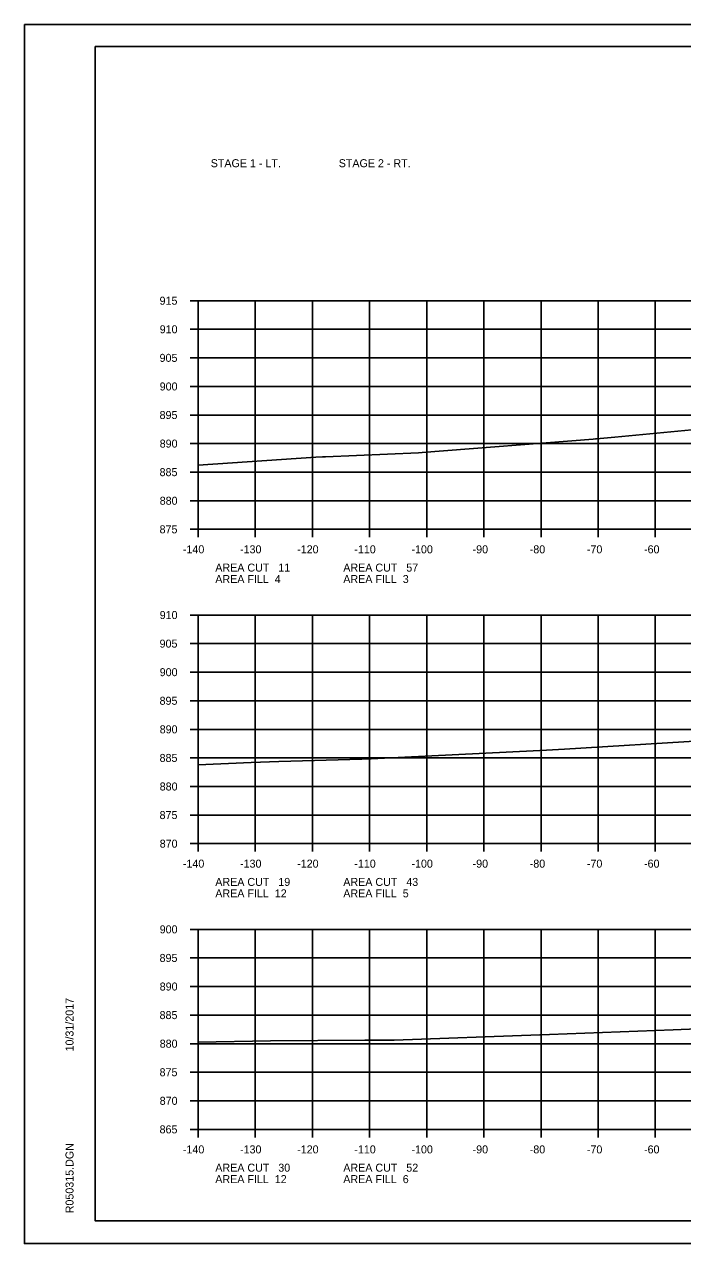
# Model space of a CAD drawing. Extents: x 1486524 to 1499135, y 326561 to 337924.
# Drawn here: x 1488812.5 to 1488927.7, y 332992.6 to 333206 of the extents above; entities that cross this region are included whole.
import ezdxf

# ---------------------------------------------------------------- set-up
doc = ezdxf.new("R2010")
doc.units = 0
for name, color, linetype in [('Default', 7, 'Continuous'), ('E_Const Align', 7, 'Continuous'), ('E_Const Align Station', 7, 'Continuous'), ('E_Ownership Information', 7, 'Continuous'), ('E_Property Line', 7, 'Continuous'), ('E_Quarter Calls', 7, 'Continuous'), ('E_Tract Number', 7, 'Continuous')]:
    doc.layers.add(name, color=color, linetype=linetype)

msp = doc.modelspace()

# ---------------------------------------------------------------- linework, layer by layer
at = {"layer": 'E_Const Align'}
for p, q in [((1488841.49, 333157.63), (1488842.89, 333157.63)), ((1488842.89, 333117.63), (1488842.89, 333157.63)), ((1488841.49, 333152.63), (1488842.89, 333152.63)), ((1488841.49, 333147.63), (1488842.89, 333147.63)), ((1488841.49, 333142.63), (1488842.89, 333142.63)), ((1488841.49, 333137.63), (1488842.89, 333137.63)), ((1488841.49, 333132.63), (1488842.89, 333132.63)), ((1488841.49, 333127.63), (1488842.89, 333127.63)), ((1488841.49, 333122.63), (1488842.89, 333122.63)), ((1488841.49, 333117.63), (1488842.89, 333117.63)), ((1488842.89, 333117.63), (1489122.89, 333117.63)), ((1488842.89, 333116.23), (1488842.89, 333117.63)), ((1488852.89, 333116.23), (1488852.89, 333117.63)), ((1488862.89, 333116.23), (1488862.89, 333117.63)), ((1488872.89, 333116.23), (1488872.89, 333117.63)), ((1488882.89, 333116.23), (1488882.89, 333117.63)), ((1488892.89, 333116.23), (1488892.89, 333117.63)), ((1488902.89, 333116.23), (1488902.89, 333117.63)), ((1488912.89, 333116.23), (1488912.89, 333117.63)), ((1488922.89, 333116.23), (1488922.89, 333117.63)), ((1488841.49, 333102.63), (1488842.89, 333102.63)), ((1488842.89, 333062.63), (1488842.89, 333102.63)), ((1488841.49, 333097.63), (1488842.89, 333097.63)), ((1488841.49, 333092.63), (1488842.89, 333092.63)), ((1488841.49, 333087.63), (1488842.89, 333087.63)), ((1488841.49, 333082.63), (1488842.89, 333082.63)), ((1488841.49, 333077.63), (1488842.89, 333077.63)), ((1488841.49, 333072.63), (1488842.89, 333072.63)), ((1488841.49, 333067.63), (1488842.89, 333067.63)), ((1488841.49, 333062.63), (1488842.89, 333062.63)), ((1488842.89, 333062.63), (1489122.89, 333062.63)), ((1488842.89, 333061.23), (1488842.89, 333062.63)), ((1488852.89, 333061.23), (1488852.89, 333062.63)), ((1488862.89, 333061.23), (1488862.89, 333062.63)), ((1488872.89, 333061.23), (1488872.89, 333062.63)), ((1488882.89, 333061.23), (1488882.89, 333062.63)), ((1488892.89, 333061.23), (1488892.89, 333062.63)), ((1488902.89, 333061.23), (1488902.89, 333062.63)), ((1488912.89, 333061.23), (1488912.89, 333062.63)), ((1488922.89, 333061.23), (1488922.89, 333062.63)), ((1488841.49, 333047.63), (1488842.89, 333047.63)), ((1488842.89, 333012.63), (1488842.89, 333047.63)), ((1488841.49, 333042.63), (1488842.89, 333042.63)), ((1488841.49, 333037.63), (1488842.89, 333037.63)), ((1488841.49, 333032.63), (1488842.89, 333032.63)), ((1488841.49, 333027.63), (1488842.89, 333027.63)), ((1488841.49, 333022.63), (1488842.89, 333022.63)), ((1488841.49, 333017.63), (1488842.89, 333017.63)), ((1488841.49, 333012.63), (1488842.89, 333012.63)), ((1488842.89, 333012.63), (1489122.89, 333012.63)), ((1488842.89, 333011.23), (1488842.89, 333012.63)), ((1488852.89, 333011.23), (1488852.89, 333012.63)), ((1488862.89, 333011.23), (1488862.89, 333012.63)), ((1488872.89, 333011.23), (1488872.89, 333012.63)), ((1488882.89, 333011.23), (1488882.89, 333012.63)), ((1488892.89, 333011.23), (1488892.89, 333012.63)), ((1488902.89, 333011.23), (1488902.89, 333012.63)), ((1488912.89, 333011.23), (1488912.89, 333012.63)), ((1488922.89, 333011.23), (1488922.89, 333012.63))]:
    msp.add_line(p, q, dxfattribs=at)
at = {"layer": 'E_Ownership Information'}
for p, q in [((1488842.89, 333157.63), (1489122.89, 333157.63)), ((1488842.89, 333117.63), (1488842.89, 333157.63)), ((1488842.89, 333157.63), (1489122.89, 333157.63)), ((1488842.89, 333117.63), (1488842.89, 333157.63)), ((1488852.89, 333117.63), (1488852.89, 333157.63)), ((1488852.89, 333117.63), (1488852.89, 333157.63)), ((1488862.89, 333117.63), (1488862.89, 333157.63)), ((1488862.89, 333117.63), (1488862.89, 333157.63)), ((1488872.89, 333117.63), (1488872.89, 333157.63)), ((1488872.89, 333117.63), (1488872.89, 333157.63)), ((1488882.89, 333117.63), (1488882.89, 333157.63)), ((1488882.89, 333117.63), (1488882.89, 333157.63)), ((1488892.89, 333117.63), (1488892.89, 333157.63)), ((1488892.89, 333117.63), (1488892.89, 333157.63)), ((1488902.89, 333117.63), (1488902.89, 333157.63)), ((1488902.89, 333117.63), (1488902.89, 333157.63)), ((1488912.89, 333117.63), (1488912.89, 333157.63)), ((1488912.89, 333117.63), (1488912.89, 333157.63)), ((1488922.89, 333117.63), (1488922.89, 333157.63)), ((1488922.89, 333117.63), (1488922.89, 333157.63)), ((1488842.89, 333152.63), (1489122.89, 333152.63)), ((1488842.89, 333152.63), (1489122.89, 333152.63)), ((1488842.89, 333147.63), (1489122.89, 333147.63)), ((1488842.89, 333147.63), (1489122.89, 333147.63)), ((1488842.89, 333142.63), (1489122.89, 333142.63)), ((1488842.89, 333142.63), (1489122.89, 333142.63)), ((1488842.89, 333137.63), (1489122.89, 333137.63)), ((1488842.89, 333137.63), (1489122.89, 333137.63)), ((1488842.89, 333132.63), (1489122.89, 333132.63)), ((1488842.89, 333132.63), (1489122.89, 333132.63)), ((1488842.89, 333127.63), (1489122.89, 333127.63)), ((1488842.89, 333127.63), (1489122.89, 333127.63)), ((1488842.89, 333122.63), (1489122.89, 333122.63)), ((1488842.89, 333122.63), (1489122.89, 333122.63)), ((1488842.89, 333117.63), (1489122.89, 333117.63)), ((1488842.89, 333117.63), (1489122.89, 333117.63)), ((1488842.89, 333102.63), (1489122.89, 333102.63)), ((1488842.89, 333062.63), (1488842.89, 333102.63)), ((1488852.89, 333062.63), (1488852.89, 333102.63)), ((1488862.89, 333062.63), (1488862.89, 333102.63)), ((1488872.89, 333062.63), (1488872.89, 333102.63)), ((1488882.89, 333062.63), (1488882.89, 333102.63)), ((1488892.89, 333062.63), (1488892.89, 333102.63)), ((1488902.89, 333062.63), (1488902.89, 333102.63)), ((1488912.89, 333062.63), (1488912.89, 333102.63)), ((1488922.89, 333062.63), (1488922.89, 333102.63)), ((1488842.89, 333097.63), (1489122.89, 333097.63)), ((1488842.89, 333092.63), (1489122.89, 333092.63)), ((1488842.89, 333087.63), (1489122.89, 333087.63)), ((1488842.89, 333082.63), (1489122.89, 333082.63)), ((1488842.89, 333077.63), (1489122.89, 333077.63)), ((1488842.89, 333072.63), (1489122.89, 333072.63)), ((1488842.89, 333067.63), (1489122.89, 333067.63)), ((1488842.89, 333062.63), (1489122.89, 333062.63)), ((1488842.89, 333047.63), (1489122.89, 333047.63)), ((1488842.89, 333012.63), (1488842.89, 333047.63)), ((1488852.89, 333012.63), (1488852.89, 333047.63)), ((1488862.89, 333012.63), (1488862.89, 333047.63)), ((1488872.89, 333012.63), (1488872.89, 333047.63)), ((1488882.89, 333012.63), (1488882.89, 333047.63)), ((1488892.89, 333012.63), (1488892.89, 333047.63)), ((1488902.89, 333012.63), (1488902.89, 333047.63)), ((1488912.89, 333012.63), (1488912.89, 333047.63)), ((1488922.89, 333012.63), (1488922.89, 333047.63)), ((1488842.89, 333042.63), (1489122.89, 333042.63)), ((1488842.89, 333037.63), (1489122.89, 333037.63)), ((1488842.89, 333032.63), (1489122.89, 333032.63)), ((1488842.89, 333027.63), (1489122.89, 333027.63)), ((1488842.89, 333022.63), (1489122.89, 333022.63)), ((1488842.89, 333017.63), (1489122.89, 333017.63)), ((1488842.89, 333012.63), (1489122.89, 333012.63))]:
    msp.add_line(p, q, dxfattribs=at)
at = {"layer": 'E_Property Line'}
for p, q in [((1488824.89, 333202.09), (1489141.07, 333202.09)), ((1488824.89, 332996.63), (1488824.89, 333202.09)), ((1488824.89, 332996.63), (1488824.89, 332996.63)), ((1489141.07, 332996.63), (1488824.89, 332996.63))]:
    msp.add_line(p, q, dxfattribs=at)
at = {"layer": 'E_Quarter Calls'}
for p, q in [((1488812.48, 333205.98), (1489145.82, 333205.98)), ((1488812.48, 332992.65), (1489145.82, 332992.65))]:
    msp.add_line(p, q, dxfattribs=at)
for points in [[(1488812.48, 333205.98), (1489145.82, 333205.98), (1489145.82, 332992.64), (1488812.48, 332992.64)], [(1489058.81, 333202.09), (1489058.81, 333192.21), (1489094.54, 333192.21), (1489094.54, 333189.29), (1489117.74, 333189.29), (1489117.74, 333164.95), (1489141.07, 333164.95), (1489141.07, 332996.63), (1488824.89, 332996.63), (1488824.89, 333202.09)]]:
    msp.add_lwpolyline(points, close=True, dxfattribs=at)
at = {"layer": 'E_Tract Number'}
for points in [[(1488842.89, 333128.86), (1488863.5, 333130.25), (1488864.65, 333130.34), (1488865.19, 333130.34), (1488881.44, 333131.02), (1488882.1, 333131.05), (1488911.99, 333133.42), (1488912.4, 333133.45), (1488912.6, 333133.47), (1488915.84, 333133.78), (1488939.06, 333135.99)], [(1488842.89, 333076.44), (1488852.15, 333076.82), (1488857.03, 333077.02), (1488871.55, 333077.42), (1488873.18, 333077.45), (1488902.7, 333078.93), (1488903.83, 333078.98), (1488907.01, 333079.17), (1488931.68, 333080.66)], [(1488842.89, 333027.88), (1488855.53, 333028.1), (1488872.05, 333028.24), (1488877.17, 333028.23), (1488902.68, 333029.17), (1488903.01, 333029.19), (1488904.36, 333029.24), (1488926.04, 333030.04), (1488930.26, 333030.21)]]:
    msp.add_lwpolyline(points, dxfattribs=at)

# ---------------------------------------------------------------- texts
at = {"layer": 'Default'}
for s, p in [('STAGE 1 - LT.', (1488845.09, 333180.99)), ('STAGE 2 - RT.', (1488867.49, 333180.99))]:
    msp.add_text(s, height=1.4, dxfattribs=at).set_placement(p)
at = {"layer": 'E_Const Align Station'}
for s, p in [('915', (1488836.14, 333156.93)), ('910', (1488836.16, 333151.93)), ('905', (1488836.14, 333146.93)), ('900', (1488836.16, 333141.93)), ('895', (1488836.14, 333136.93)), ('890', (1488836.16, 333131.93)), ('885', (1488836.14, 333126.93)), ('880', (1488836.16, 333121.93)), ('875', (1488836.14, 333116.93)), ('-140', (1488840.22, 333113.43)), ('-130', (1488850.22, 333113.43)), ('-120', (1488860.22, 333113.43)), ('-110', (1488870.22, 333113.43)), ('-100', (1488880.22, 333113.43)), ('-90', (1488890.92, 333113.43)), ('-80', (1488900.92, 333113.43)), ('-70', (1488910.92, 333113.43)), ('-60', (1488920.92, 333113.43)), ('AREA CUT   11', (1488845.89, 333110.23)), ('AREA FILL  4', (1488845.89, 333108.23)), ('AREA CUT   57', (1488868.29, 333110.23)), ('AREA FILL  3', (1488868.29, 333108.23)), ('910', (1488836.16, 333101.93)), ('905', (1488836.14, 333096.93)), ('900', (1488836.16, 333091.93)), ('895', (1488836.14, 333086.93)), ('890', (1488836.16, 333081.93)), ('885', (1488836.14, 333076.93)), ('880', (1488836.16, 333071.93)), ('875', (1488836.14, 333066.93)), ('870', (1488836.16, 333061.93)), ('-140', (1488840.22, 333058.43)), ('-130', (1488850.22, 333058.43)), ('-120', (1488860.22, 333058.43)), ('-110', (1488870.22, 333058.43)), ('-100', (1488880.22, 333058.43)), ('-90', (1488890.92, 333058.43)), ('-80', (1488900.92, 333058.43)), ('-70', (1488910.92, 333058.43)), ('-60', (1488920.92, 333058.43)), ('AREA CUT   19', (1488845.89, 333055.23)), ('AREA CUT   43', (1488868.29, 333055.23)), ('AREA FILL  12', (1488845.89, 333053.23)), ('AREA FILL  5', (1488868.29, 333053.23)), ('900', (1488836.16, 333046.93)), ('895', (1488836.14, 333041.93)), ('890', (1488836.16, 333036.93)), ('885', (1488836.14, 333031.93)), ('880', (1488836.16, 333026.93)), ('875', (1488836.14, 333021.93)), ('870', (1488836.16, 333016.93)), ('865', (1488836.14, 333011.93)), ('-140', (1488840.22, 333008.43)), ('-130', (1488850.22, 333008.43)), ('-120', (1488860.22, 333008.43)), ('-110', (1488870.22, 333008.43)), ('-100', (1488880.22, 333008.43)), ('-90', (1488890.92, 333008.43)), ('-80', (1488900.92, 333008.43)), ('-70', (1488910.92, 333008.43)), ('-60', (1488920.92, 333008.43)), ('AREA CUT   30', (1488845.89, 333005.23)), ('AREA CUT   52', (1488868.29, 333005.23)), ('AREA FILL  12', (1488845.89, 333003.23)), ('AREA FILL  6', (1488868.29, 333003.23))]:
    msp.add_text(s, height=1.4, dxfattribs=at).set_placement(p)
at = {"layer": 'E_Property Line'}
for s, p in [('10/31/2017', (1488821.08, 333026.27)), ('R050315.DGN', (1488821.08, 332997.95))]:
    msp.add_text(s, height=1.4, rotation=90, dxfattribs=at).set_placement(p)

doc.saveas('drawing.dxf')
